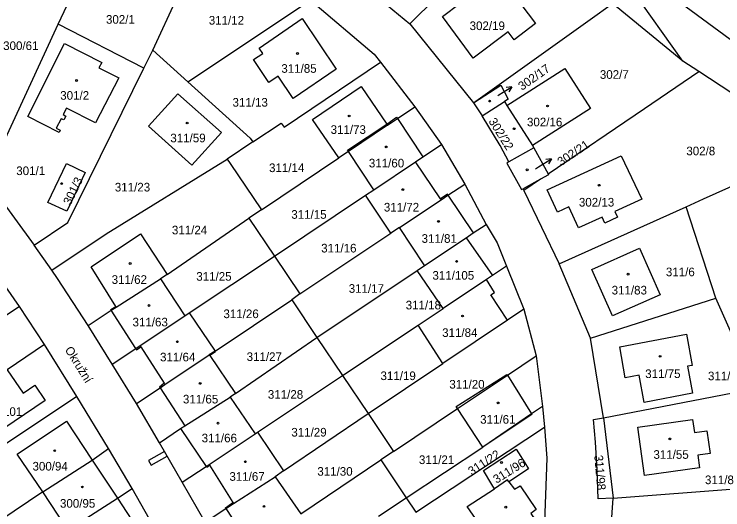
# Model space of a CAD drawing. Extents: x -757266 to -753360, y -1162585 to -1157740.
# Drawn here: x -754704.7 to -754565.1, y -1160680.5 to -1160582.8 of the extents above; entities that cross this region are included whole.
import ezdxf

# ---------------------------------------------------------------- set-up
doc = ezdxf.new("R2010")
doc.units = 0
for name, color, linetype in [('Hranice parcel', 7, 'Continuous'), ('Parcelní čísla', 7, 'Continuous'), ('Pop  PČ popisy', 7, 'Continuous'), ('Vnitřní kresba', 7, 'Continuous'), ('Věcná břemena k části', 7, 'Continuous'), ('Značky budov', 7, 'Continuous')]:
    doc.layers.add(name, color=color, linetype=linetype)

msp = doc.modelspace()

# ---------------------------------------------------------------- linework, layer by layer
at = {"layer": 'Hranice parcel'}
for p, q in [((-754626.77, -1160584.73), (-754606.61, -1160564.59)), ((-754677.4, -1160589.9), (-754666.17, -1160565.55)), ((-754670.52, -1160596.18), (-754646.35, -1160580.1)), ((-754696.01, -1160584.78), (-754694.29, -1160581.04)), ((-754573.05, -1160592.1), (-754586.88, -1160580.76)), ((-754710.21, -1160615.49), (-754696.01, -1160584.78)), ((-754679.14, -1160593.45), (-754696.01, -1160584.78)), ((-754626.77, -1160584.73), (-754614.24, -1160600.29)), ((-754679.14, -1160593.45), (-754677.4, -1160589.9)), ((-754677.4, -1160589.9), (-754670.52, -1160596.18)), ((-754632.57, -1160592.31), (-754625.8, -1160601.11)), ((-754569.89, -1160594.16), (-754573.05, -1160592.1)), ((-754614.24, -1160600.29), (-754612.54, -1160602.85)), ((-754612.54, -1160602.85), (-754608.14, -1160600.05)), ((-754608.14, -1160600.05), (-754607.65, -1160600.82)), ((-754607.65, -1160600.82), (-754602.62, -1160608.7)), ((-754625.8, -1160601.11), (-754620.53, -1160608.49)), ((-754631.16, -1160604.71), (-754638.89, -1160609.9)), ((-754657.7, -1160608.02), (-754662.75, -1160611.4)), ((-754620.53, -1160608.49), (-754615.97, -1160616.31)), ((-754602.38, -1160609.21), (-754607.3, -1160611.92)), ((-754602.62, -1160608.7), (-754602.38, -1160609.21)), ((-754602.38, -1160609.21), (-754599.54, -1160614.32)), ((-754638.89, -1160609.9), (-754640.75, -1160611.17)), ((-754633.88, -1160617.43), (-754638.89, -1160609.9)), ((-754655.97, -1160621.38), (-754640.75, -1160611.17)), ((-754710.21, -1160615.49), (-754700.75, -1160628.37)), ((-754615.97, -1160616.31), (-754611.76, -1160624.26)), ((-754635.51, -1160618.52), (-754633.88, -1160617.43)), ((-754604.32, -1160617.57), (-754597.39, -1160632.01)), ((-754653.45, -1160630.54), (-754635.51, -1160618.52)), ((-754630.5, -1160626.01), (-754635.51, -1160618.52)), ((-754655.97, -1160621.38), (-754658.46, -1160623.05)), ((-754597.39, -1160632.01), (-754572.39, -1160620.8)), ((-754566.51, -1160638.78), (-754572.39, -1160620.8)), ((-754674.58, -1160634.17), (-754658.46, -1160623.05)), ((-754658.46, -1160623.05), (-754653.45, -1160630.54)), ((-754648.44, -1160637.98), (-754630.5, -1160626.01)), ((-754628.85, -1160624.91), (-754630.5, -1160626.01)), ((-754697.29, -1160633.29), (-754700.75, -1160628.37)), ((-754670.23, -1160641.72), (-754653.45, -1160630.54)), ((-754653.45, -1160630.54), (-754648.44, -1160637.98)), ((-754703.64, -1160640.46), (-754708.8, -1160633.07)), ((-754625.32, -1160633.34), (-754623.87, -1160632.37)), ((-754607.77, -1160632.5), (-754604.32, -1160640.99)), ((-754591.2, -1160646.71), (-754597.39, -1160632.01)), ((-754674.58, -1160634.17), (-754675.89, -1160635.03)), ((-754645.07, -1160646.55), (-754625.32, -1160633.34)), ((-754620.25, -1160640.84), (-754625.32, -1160633.34)), ((-754684.64, -1160640.56), (-754675.89, -1160635.03)), ((-754675.89, -1160635.03), (-754671.07, -1160642.28)), ((-754648.44, -1160637.98), (-754650.02, -1160639.14)), ((-754665.13, -1160649.23), (-754650.02, -1160639.14)), ((-754650.02, -1160639.14), (-754645.07, -1160646.55)), ((-754591.2, -1160646.71), (-754566.51, -1160638.78)), ((-754558.67, -1160656.69), (-754566.51, -1160638.78)), ((-754698.75, -1160647.97), (-754703.64, -1160640.46)), ((-754625.14, -1160644.1), (-754620.25, -1160640.84)), ((-754604.32, -1160640.99), (-754601.89, -1160650.17)), ((-754671.07, -1160642.28), (-754670.23, -1160641.72)), ((-754670.23, -1160641.72), (-754665.13, -1160649.23)), ((-754685.41, -1160651.84), (-754690.1, -1160644.21)), ((-754640.02, -1160654.03), (-754625.14, -1160644.1)), ((-754620.31, -1160651.71), (-754625.14, -1160644.1)), ((-754661.11, -1160657.58), (-754645.07, -1160646.55)), ((-754645.07, -1160646.55), (-754640.02, -1160654.03)), ((-754588.66, -1160662.37), (-754591.2, -1160646.71)), ((-754698.75, -1160647.97), (-754706.07, -1160652.91)), ((-754692.34, -1160658.16), (-754698.75, -1160647.97)), ((-754665.13, -1160649.23), (-754666.27, -1160650)), ((-754601.89, -1160650.17), (-754600.67, -1160660.16)), ((-754680.64, -1160659.6), (-754685.41, -1160651.84)), ((-754634.98, -1160661.55), (-754620.31, -1160651.71)), ((-754656.8, -1160665.22), (-754640.02, -1160654.03)), ((-754640.02, -1160654.03), (-754634.98, -1160661.55)), ((-754692.34, -1160658.16), (-754719.83, -1160676.48)), ((-754686.11, -1160668.46), (-754692.34, -1160658.16)), ((-754661.11, -1160657.58), (-754662.16, -1160658.29)), ((-754588.66, -1160662.37), (-754563.18, -1160657.44)), ((-754676.08, -1160667.35), (-754680.64, -1160659.6)), ((-754662.16, -1160658.29), (-754657.24, -1160665.52)), ((-754630.01, -1160669.01), (-754617.39, -1160660.56)), ((-754612.43, -1160668.16), (-754617.39, -1160660.56)), ((-754600.67, -1160660.16), (-754600.24, -1160664.25)), ((-754651.65, -1160672.83), (-754634.98, -1160661.55)), ((-754634.98, -1160661.55), (-754630.01, -1160669.01)), ((-754588.66, -1160662.37), (-754586.74, -1160678.22)), ((-754657.24, -1160665.52), (-754656.8, -1160665.22)), ((-754656.8, -1160665.22), (-754651.65, -1160672.83)), ((-754625.62, -1160680.99), (-754600.24, -1160664.25)), ((-754671.59, -1160675.09), (-754676.08, -1160667.35)), ((-754689.33, -1160670.71), (-754686.11, -1160668.46)), ((-754681.49, -1160676.29), (-754686.11, -1160668.46)), ((-754630.01, -1160669.01), (-754632.52, -1160670.66)), ((-754627.52, -1160678.15), (-754612.43, -1160668.16)), ((-754699.08, -1160677), (-754689.33, -1160670.71)), ((-754648.23, -1160681.34), (-754632.52, -1160670.66)), ((-754632.52, -1160670.66), (-754627.52, -1160678.15)), ((-754651.65, -1160672.83), (-754653.33, -1160673.99)), ((-754653.33, -1160673.99), (-754648.23, -1160681.34)), ((-754677.1, -1160684.03), (-754681.49, -1160676.29)), ((-754667.12, -1160682.97), (-754671.59, -1160675.09)), ((-754586.74, -1160678.22), (-754561.93, -1160676.35)), ((-754694.1, -1160684.44), (-754699.08, -1160677)), ((-754632.93, -1160681.79), (-754627.52, -1160678.15)), ((-754627.52, -1160678.15), (-754625.62, -1160680.99)), ((-754588.21, -1160698.11), (-754586.74, -1160678.22))]:
    msp.add_line(p, q, dxfattribs=at)
for points in [[(-754525.57, -1160600.85), (-754530.19, -1160600.86), (-754557.24, -1160592.58), (-754589.68, -1160568.64)], [(-754642.73, -1160571.16), (-754632.34, -1160580.17), (-754626.77, -1160584.73)], [(-754573.05, -1160592.1), (-754583.17, -1160577.68), (-754592.9, -1160570.8)], [(-754608.87, -1160575.61), (-754602.05, -1160584.69), (-754606.25, -1160587.9), (-754607.41, -1160586.32), (-754614.29, -1160591.54), (-754620.36, -1160583.31), (-754616.9, -1160580.69), (-754616.48, -1160581.25), (-754608.87, -1160575.61)], [(-754646.35, -1160580.1), (-754633.8, -1160590.71), (-754632.57, -1160592.31)], [(-754614.24, -1160600.29), (-754591.25, -1160583.88), (-754586.88, -1160580.76)], [(-754649.75, -1160599.47), (-754652.71, -1160595.08), (-754654.53, -1160596.3), (-754657.56, -1160591.8), (-754655.74, -1160590.57), (-754656.45, -1160589.52), (-754647.97, -1160583.66), (-754641.29, -1160593.65), (-754649.75, -1160599.47)], [(-754702.02, -1160603.01), (-754694.76, -1160588.64), (-754687.47, -1160592.34), (-754688.03, -1160593.4), (-754684.1, -1160595.39), (-754688.68, -1160604.24), (-754694.4, -1160601.34), (-754695.06, -1160602.64), (-754694.55, -1160602.91), (-754694.95, -1160603.69), (-754695.44, -1160603.44), (-754696.4, -1160605.33), (-754695.62, -1160605.72), (-754695.84, -1160606.16), (-754702.02, -1160603.01)], [(-754657.7, -1160608.02), (-754652.14, -1160604.32), (-754651.55, -1160605.12), (-754632.57, -1160592.31)], [(-754700.75, -1160628.37), (-754694.11, -1160623.89), (-754679.14, -1160593.45)], [(-754607.65, -1160600.82), (-754596.23, -1160593.56), (-754591.21, -1160601.43), (-754602.62, -1160608.7)], [(-754599.54, -1160614.32), (-754580.57, -1160601.42), (-754569.89, -1160594.16)], [(-754542.09, -1160607.21), (-754556.86, -1160602.65), (-754569.89, -1160594.16)], [(-754670.52, -1160596.18), (-754658.23, -1160607.27), (-754657.7, -1160608.02)], [(-754614.24, -1160600.29), (-754608.88, -1160596.83), (-754607.41, -1160599.58), (-754608.14, -1160600.05)], [(-754640.75, -1160611.17), (-754645.97, -1160603.59), (-754636.34, -1160597.06), (-754631.31, -1160604.49), (-754631.16, -1160604.71)], [(-754669.72, -1160612.59), (-754678.23, -1160604.9), (-754672.46, -1160598.51), (-754663.9, -1160606.16), (-754669.72, -1160612.59)], [(-754631.16, -1160604.71), (-754629.22, -1160603.41), (-754625.8, -1160601.11)], [(-754607.3, -1160611.92), (-754609, -1160608.7), (-754612.54, -1160602.85)], [(-754572.39, -1160620.8), (-754568.95, -1160619.26), (-754542.09, -1160607.21)], [(-754633.88, -1160617.43), (-754625.64, -1160611.91), (-754624.2, -1160610.95), (-754620.53, -1160608.49)], [(-754581.12, -1160619.3), (-754586.41, -1160621.71), (-754585.88, -1160622.86), (-754588.39, -1160624), (-754588.91, -1160622.85), (-754593.54, -1160624.96), (-754595.46, -1160620.81), (-754597.71, -1160621.86), (-754599.74, -1160617.48), (-754585.18, -1160610.73), (-754581.12, -1160619.3)], [(-754697.29, -1160633.29), (-754686.56, -1160626.14), (-754662.75, -1160611.4)], [(-754662.75, -1160611.4), (-754662.15, -1160612.28), (-754655.97, -1160621.38)], [(-754607.3, -1160611.92), (-754607.71, -1160612.19), (-754604.76, -1160617.4), (-754604.49, -1160617.25), (-754604.32, -1160617.57)], [(-754694.34, -1160621.68), (-754698.05, -1160619.93), (-754694.4, -1160612.26), (-754690.69, -1160614.04), (-754694.34, -1160621.68)], [(-754599.54, -1160614.32), (-754599.46, -1160614.47), (-754601.06, -1160615.35), (-754604.32, -1160617.57)], [(-754628.85, -1160624.91), (-754620.62, -1160619.41), (-754619.27, -1160618.51), (-754615.97, -1160616.31)], [(-754623.87, -1160632.37), (-754615.7, -1160626.9), (-754614.29, -1160625.95), (-754611.76, -1160624.26)], [(-754611.76, -1160624.26), (-754609.61, -1160627.93), (-754607.77, -1160632.5)], [(-754684.64, -1160640.56), (-754684.71, -1160640.46), (-754689.52, -1160632.66), (-754679.84, -1160626.16), (-754674.58, -1160634.17)], [(-754623.87, -1160632.37), (-754623.96, -1160632.23), (-754628.85, -1160624.91)], [(-754577.5, -1160638.13), (-754586.85, -1160642.26), (-754590.97, -1160633.18), (-754581.56, -1160628.97), (-754577.5, -1160638.13)], [(-754607.77, -1160632.5), (-754610.5, -1160634.32), (-754611.71, -1160635.13), (-754620.25, -1160640.84)], [(-754690.1, -1160644.21), (-754696.19, -1160634.96), (-754697.29, -1160633.29)], [(-754703.64, -1160640.46), (-754708.78, -1160643.87), (-754719.04, -1160650.79)], [(-754690.1, -1160644.21), (-754685.59, -1160641.19), (-754684.64, -1160640.56)], [(-754604.32, -1160640.99), (-754607.57, -1160643.17), (-754620.31, -1160651.71)], [(-754685.41, -1160651.84), (-754680.76, -1160648.74), (-754679.89, -1160648.16), (-754671.07, -1160642.28)], [(-754572.11, -1160652.24), (-754571.09, -1160657.56), (-754580.64, -1160659.39), (-754581.59, -1160654.01), (-754584.35, -1160654.53), (-754585.45, -1160648.4), (-754572.32, -1160645.92), (-754571.16, -1160652.06), (-754572.11, -1160652.24)], [(-754680.64, -1160659.6), (-754675.98, -1160656.49), (-754675, -1160655.83), (-754666.27, -1160650)], [(-754666.27, -1160650), (-754666.17, -1160650.14), (-754661.11, -1160657.58)], [(-754617.39, -1160660.56), (-754607.58, -1160653.98), (-754601.89, -1160650.17)], [(-754706.07, -1160652.91), (-754702.94, -1160657.54), (-754700.61, -1160655.97), (-754698.62, -1160658.97), (-754708.86, -1160665.87), (-754714, -1160658.26)], [(-754676.08, -1160667.35), (-754671.95, -1160664.5), (-754671.07, -1160663.99), (-754662.16, -1160658.29)], [(-754600.67, -1160660.16), (-754602.83, -1160661.61), (-754612.43, -1160668.16)], [(-754586.74, -1160678.22), (-754589.72, -1160678.36), (-754589.89, -1160672.64), (-754590.2, -1160667.17), (-754590.61, -1160662.74), (-754588.66, -1160662.37)], [(-754699.08, -1160677), (-754704.12, -1160669.52), (-754694.4, -1160663.06), (-754689.33, -1160670.71)], [(-754569.72, -1160672.25), (-754580.56, -1160673.77), (-754581.91, -1160664.23), (-754571.09, -1160662.7), (-754570.71, -1160665.3), (-754568.29, -1160664.96), (-754567.66, -1160669.4), (-754570.08, -1160669.74), (-754569.72, -1160672.25)], [(-754600.24, -1160664.25), (-754599.78, -1160670.34), (-754600.42, -1160686.59)], [(-754671.59, -1160675.09), (-754666.9, -1160671.96), (-754666.33, -1160671.58), (-754657.24, -1160665.52)], [(-754610.14, -1160676.36), (-754610.66, -1160675.51), (-754612.3, -1160672.76), (-754605.87, -1160668.6), (-754604.13, -1160671.29), (-754603.4, -1160672.42), (-754607.26, -1160675)], [(-754667.12, -1160682.97), (-754663.02, -1160680.24), (-754661.54, -1160679.28), (-754653.33, -1160673.99)], [(-754607.26, -1160675), (-754606.15, -1160676.42), (-754605.04, -1160675.79), (-754601.92, -1160680.49), (-754602.95, -1160681.23), (-754602.07, -1160682.52), (-754602.4, -1160684.49), (-754608.07, -1160688.17), (-754609.99, -1160687.82), (-754615.46, -1160679.87), (-754610.14, -1160676.36)], [(-754607.26, -1160675), (-754607.54, -1160674.64), (-754610.14, -1160676.36)], [(-754694.1, -1160684.44), (-754684.37, -1160678.21), (-754681.49, -1160676.29)], [(-754699.08, -1160677), (-754713.07, -1160686.37), (-754729.57, -1160697.33)]]:
    msp.add_lwpolyline(points, dxfattribs=at)
at = {"layer": 'Pop  PČ popisy'}
for p, q in [((-754609.24, -1160598.73), (-754606.668, -1160597.184)), ((-754606.668, -1160597.184), (-754607.784, -1160597.271)), ((-754606.668, -1160597.184), (-754607.268, -1160598.129)), ((-754609.47, -1160598.87), (-754609.24, -1160598.73)), ((-754601.44, -1160612.94), (-754598.895, -1160611.35)), ((-754598.895, -1160611.35), (-754600.01, -1160611.456)), ((-754598.895, -1160611.35), (-754599.479, -1160612.305)), ((-754602.04, -1160613.31), (-754601.44, -1160612.94))]:
    msp.add_line(p, q, dxfattribs=at)
at = {"layer": 'Vnitřní kresba'}
for p, q in [((-754631.31, -1160604.49), (-754629.39, -1160603.15)), ((-754629.39, -1160603.15), (-754629.22, -1160603.41)), ((-754629.22, -1160603.41), (-754624.2, -1160610.95)), ((-754639.09, -1160609.61), (-754631.31, -1160604.49)), ((-754638.89, -1160609.9), (-754639.09, -1160609.61)), ((-754620.74, -1160619.24), (-754625.64, -1160611.91)), ((-754601.06, -1160615.35), (-754604.49, -1160617.25)), ((-754619.38, -1160618.33), (-754620.74, -1160619.24)), ((-754619.27, -1160618.51), (-754619.38, -1160618.33)), ((-754619.27, -1160618.51), (-754614.29, -1160625.95)), ((-754620.74, -1160619.24), (-754620.62, -1160619.41)), ((-754615.7, -1160626.9), (-754610.5, -1160634.32)), ((-754610.1, -1160637.66), (-754611.71, -1160635.13)), ((-754610.85, -1160638.15), (-754610.1, -1160637.66)), ((-754607.57, -1160643.17), (-754610.85, -1160638.15)), ((-754685.69, -1160641.03), (-754684.71, -1160640.46)), ((-754685.59, -1160641.19), (-754685.69, -1160641.03)), ((-754680.76, -1160648.74), (-754685.59, -1160641.19)), ((-754680.6, -1160648.97), (-754679.73, -1160648.41)), ((-754679.73, -1160648.41), (-754679.89, -1160648.16)), ((-754679.73, -1160648.41), (-754675.15, -1160655.59)), ((-754680.76, -1160648.74), (-754680.6, -1160648.97)), ((-754665.03, -1160649.37), (-754666.17, -1160650.14)), ((-754665.03, -1160649.37), (-754665.13, -1160649.23)), ((-754617.67, -1160660.13), (-754607.67, -1160653.83)), ((-754607.67, -1160653.83), (-754607.58, -1160653.98)), ((-754607.58, -1160653.98), (-754602.83, -1160661.61)), ((-754675.15, -1160655.59), (-754676.09, -1160656.32)), ((-754676.09, -1160656.32), (-754675.98, -1160656.49)), ((-754675.98, -1160656.49), (-754671.07, -1160663.99)), ((-754675.15, -1160655.59), (-754675, -1160655.83)), ((-754617.39, -1160660.56), (-754617.67, -1160660.13)), ((-754602.74, -1160661.75), (-754612.43, -1160668.16)), ((-754602.83, -1160661.61), (-754602.74, -1160661.75)), ((-754671.95, -1160664.5), (-754666.9, -1160671.96)), ((-754689.33, -1160670.71), (-754684.37, -1160678.21)), ((-754666.9, -1160671.96), (-754666.79, -1160672.13)), ((-754666.79, -1160672.13), (-754666.22, -1160671.75)), ((-754666.22, -1160671.75), (-754666.33, -1160671.58)), ((-754666.22, -1160671.75), (-754661.65, -1160679.1)), ((-754684.37, -1160678.21), (-754679.47, -1160685.62)), ((-754663.09, -1160680.12), (-754661.65, -1160679.1)), ((-754661.65, -1160679.1), (-754661.54, -1160679.28)), ((-754663.02, -1160680.24), (-754663.09, -1160680.12)), ((-754663.02, -1160680.24), (-754658.07, -1160687.76))]:
    msp.add_line(p, q, dxfattribs=at)
at = {"layer": 'Věcná břemena k části'}
msp.add_lwpolyline([(-754677.74, -1160671.73), (-754674.58, -1160669.94), (-754675.1, -1160669.04), (-754678.25, -1160670.83)], close=True, dxfattribs=at)
at = {"layer": 'Značky budov'}
for centre in [(-754648.9068, -1160590.5792), (-754692.4068, -1160595.9192), (-754611.0668, -1160599.9692), (-754599.6568, -1160600.9292), (-754638.7368, -1160602.8992), (-754670.6268, -1160604.2892), (-754606.2368, -1160605.4192), (-754631.4268, -1160608.9992), (-754603.6868, -1160613.5192), (-754695.3468, -1160616.2292), (-754589.4868, -1160616.5492), (-754628.1568, -1160617.4092), (-754621.1468, -1160623.6792), (-754617.5668, -1160631.5692), (-754681.8668, -1160631.9692), (-754583.8068, -1160634.0792), (-754678.1468, -1160640.2592), (-754616.3968, -1160642.3292), (-754672.5668, -1160647.3892), (-754577.4968, -1160650.2692), (-754668.0668, -1160655.6092), (-754609.3868, -1160659.4592), (-754664.5568, -1160663.4492), (-754575.5768, -1160666.5492), (-754696.7268, -1160668.8692), (-754659.1768, -1160671.0492), (-754608.7368, -1160671.1992), (-754691.2768, -1160676.0192), (-754655.5068, -1160679.8492), (-754607.8968, -1160679.9892)]:
    msp.add_circle(centre, 0.175, dxfattribs=at)

# ---------------------------------------------------------------- texts
at = {"layer": 'Parcelní čísla'}
for s, p in [('302/1', (-754686.62, -1160584.72)), ('311/12', (-754666.38, -1160584.89)), ('302/19', (-754615.01, -1160585.97)), ('300/61', (-754706.87, -1160589.9)), ('311/85', (-754652.09, -1160594.39)), ('302/7', (-754589.36, -1160595.58)), ('301/2', (-754695.63, -1160599.7)), ('311/13', (-754661.7, -1160601.06)), ('302/16', (-754603.71, -1160604.94)), ('311/73', (-754642.387, -1160606.43)), ('311/59', (-754673.95, -1160608.09)), ('302/8', (-754572.33, -1160610.65)), ('311/14', (-754654.51, -1160613.96)), ('311/60', (-754634.85, -1160613.04)), ('301/1', (-754704.29, -1160614.55)), ('311/23', (-754684.88, -1160617.78)), ('302/13', (-754593.49, -1160620.75)), ('311/72', (-754631.9, -1160621.73)), ('311/15', (-754650.13, -1160623.16)), ('311/24', (-754673.64, -1160626.23)), ('311/81', (-754624.47, -1160627.9)), ('311/16', (-754644.24, -1160629.8)), ('311/6', (-754576.36, -1160634.49)), ('311/62', (-754685.5, -1160635.99)), ('311/25', (-754668.84, -1160635.37)), ('311/105', (-754622.326, -1160635.164)), ('311/17', (-754638.82, -1160637.75)), ('311/83', (-754587.04, -1160638.08)), ('311/18', (-754627.6, -1160641.02)), ('311/26', (-754663.49, -1160642.74)), ('311/63', (-754681.39, -1160644.37)), ('311/84', (-754620.417, -1160646.45)), ('311/64', (-754675.97, -1160651.26)), ('311/27', (-754658.92, -1160651.19)), ('311/19', (-754632.56, -1160654.95)), ('311/75', (-754580.43, -1160654.55)), ('311/7', (-754568.07, -1160654.99)), ('311/20', (-754619.01, -1160656.63)), ('311/28', (-754654.74, -1160658.63)), ('311/65', (-754671.47, -1160659.56)), ('300/101', (-754711.33, -1160662.01)), ('311/61', (-754612.93, -1160663.55)), ('311/29', (-754650.12, -1160666.08)), ('311/66', (-754667.78, -1160667.22)), ('311/55', (-754578.81, -1160670.47)), ('311/21', (-754624.99, -1160671.5)), ('300/94', (-754701.09, -1160672.78)), ('311/30', (-754645, -1160673.8)), ('311/67', (-754662.32, -1160674.8)), ('311/8', (-754568.66, -1160675.46)), ('300/95', (-754695.68, -1160680.1))]:
    msp.add_text(s, height=1.7, dxfattribs=at).set_placement(p)
for s, rotation, p in [('302/17', 35, (-754604.702, -1160597.956)), ('302/22', 302, (-754611.362, -1160603.932)), ('302/21', 34, (-754597.014, -1160612.824)), ('301/3', 64, (-754693.616, -1160620.602)), ('311/22', 33, (-754614.627, -1160673.812)), ('311/96', 32, (-754609.709, -1160675.41)), ('311/98', 275, (-754590.47, -1160669.791))]:
    msp.add_text(s, height=1.7, rotation=rotation, dxfattribs=at).set_placement(p)
at = {"layer": 'Pop  PČ popisy'}
msp.add_text('Okružní', height=1.7, rotation=302, dxfattribs=at).set_placement((-754694.8, -1160648.97))

doc.saveas('drawing.dxf')
